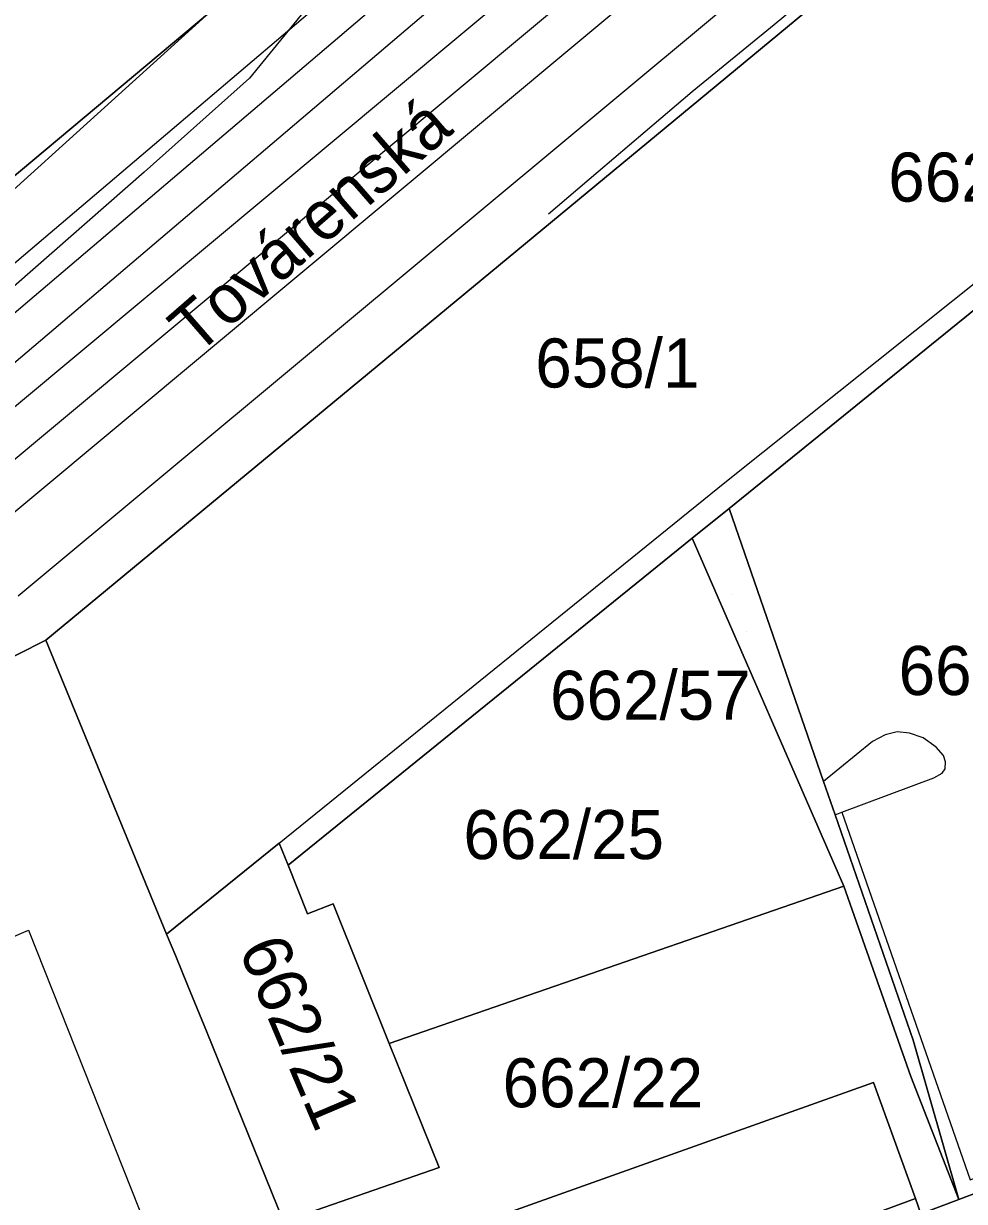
# Model space of a CAD drawing. Extents: x -263423 to -261326, y -1240067 to -1237864.
# Drawn here: x -262924.58 to -262886.21, y -1238913.76 to -1238865.73 of the extents above; entities that cross this region are included whole.
import ezdxf

# ---------------------------------------------------------------- set-up
doc = ezdxf.new("R2010")
doc.units = 0
for name, color, linetype in [('body_kn', 7, 'Continuous'), ('kladpar_druhypozemkov', 7, 'Continuous'), ('kladpar_hranice', 7, 'Continuous'), ('kladpar_parcelnecisla', 7, 'Continuous'), ('kladpar_plochy', 7, 'Continuous'), ('kladpar_sipky', 7, 'Continuous'), ('popisy', 7, 'Continuous'), ('tarchy_linie', 7, 'Continuous'), ('zappar_hrandruhpozemk', 7, 'Continuous')]:
    doc.layers.add(name, color=color, linetype=linetype)

msp = doc.modelspace()

# ---------------------------------------------------------------- linework, layer by layer
at = {"layer": 'body_kn'}
for p, q in [((-262893.97, -1238865.78), (-262893.97, -1238865.78)), ((-262915.37, -1238867.95), (-262915.37, -1238867.95)), ((-262897.32, -1238868.52), (-262897.32, -1238868.52)), ((-262919.66, -1238871.79), (-262919.66, -1238871.79)), ((-262901.15, -1238871.78), (-262901.15, -1238871.78)), ((-262903.18, -1238873.5), (-262903.18, -1238873.5)), ((-262895.98, -1238884.45), (-262895.98, -1238884.45)), ((-262895.81, -1238885.5), (-262895.81, -1238885.5)), ((-262895.81, -1238885.5), (-262895.81, -1238885.5)), ((-262897.32, -1238886.72), (-262897.32, -1238886.72)), ((-262923.68, -1238890.87), (-262923.68, -1238890.87)), ((-262923.68, -1238890.87), (-262923.68, -1238890.87)), ((-262889.96, -1238895.01), (-262889.96, -1238895.01)), ((-262889.45, -1238894.73), (-262889.45, -1238894.73)), ((-262888.96, -1238894.61), (-262888.96, -1238894.61)), ((-262888.46, -1238894.66), (-262888.46, -1238894.66)), ((-262887.9, -1238894.85), (-262887.9, -1238894.85)), ((-262887.37, -1238895.23), (-262887.37, -1238895.23)), ((-262887.07, -1238895.57), (-262887.07, -1238895.57)), ((-262886.99, -1238895.83), (-262886.99, -1238895.83)), ((-262887.47, -1238896.48), (-262887.47, -1238896.48)), ((-262887.13, -1238896.29), (-262887.13, -1238896.29)), ((-262887, -1238896.12), (-262887, -1238896.12)), ((-262891.96, -1238896.63), (-262891.96, -1238896.63)), ((-262891.21, -1238897.89), (-262891.21, -1238897.89)), ((-262891.49, -1238897.99), (-262891.49, -1238897.99)), ((-262891.49, -1238897.99), (-262891.49, -1238897.99)), ((-262914.16, -1238899.15), (-262914.16, -1238899.15)), ((-262914.16, -1238899.15), (-262914.16, -1238899.15)), ((-262913.8, -1238900.05), (-262913.8, -1238900.05)), ((-262913.8, -1238900.05), (-262913.8, -1238900.05)), ((-262891.13, -1238900.9), (-262891.13, -1238900.9)), ((-262911.96, -1238901.62), (-262911.96, -1238901.62)), ((-262913.01, -1238902.03), (-262913.01, -1238902.03)), ((-262924.39, -1238902.7), (-262924.39, -1238902.7)), ((-262918.75, -1238902.86), (-262918.75, -1238902.86)), ((-262918.38, -1238903.76), (-262918.38, -1238903.76)), ((-262918.38, -1238903.76), (-262918.38, -1238903.76)), ((-262917.88, -1238904.97), (-262917.88, -1238904.97)), ((-262917.13, -1238906.82), (-262917.13, -1238906.82)), ((-262909.67, -1238907.32), (-262909.67, -1238907.32)), ((-262888.31, -1238907.19), (-262888.31, -1238907.19)), ((-262889.93, -1238908.91), (-262889.93, -1238908.91)), ((-262889.93, -1238908.91), (-262889.93, -1238908.91)), ((-262888.4, -1238908.66), (-262888.4, -1238908.66)), ((-262907.63, -1238912.38), (-262907.63, -1238912.38)), ((-262888.21, -1238913.64), (-262888.21, -1238913.64)), ((-262886.45, -1238913.68), (-262886.45, -1238913.68))]:
    msp.add_line(p, q, dxfattribs=at)
at = {"layer": 'kladpar_druhypozemkov'}
for p, q in [((-262900.34, -1238878.45), (-262900.34, -1238878.45)), ((-262895.67, -1238889.01), (-262895.67, -1238889.01)), ((-262901.25, -1238897.55), (-262901.25, -1238897.55)), ((-262912.56, -1238906.83), (-262912.56, -1238906.83)), ((-262899.86, -1238907.94), (-262899.86, -1238907.94))]:
    msp.add_line(p, q, dxfattribs=at)
at = {"layer": 'kladpar_hranice'}
for points in [[(-262944.17, -1238826.55), (-262874.82, -1238804.01), (-262873.14, -1238809.3), (-262872.28, -1238812.3), (-262870.99, -1238818.35), (-262870.86, -1238819.24), (-262868.5, -1238825.43), (-262917, -1238865.28), (-262929.84, -1238876.02), (-262935.15, -1238857.86), (-262933.2, -1238857.24), (-262940.88, -1238832.58), (-262942.4, -1238833.08), (-262944.17, -1238826.55)], [(-262930.29, -1238877.3), (-262917, -1238865.28), (-262911.52, -1238861.56), (-262901.32, -1238854.63), (-262895.24, -1238849.41), (-262882.66, -1238838.11), (-262881.45, -1238837.04), (-262876.92, -1238832.98), (-262875.96, -1238832.12), (-262870.61, -1238827.33), (-262868.5, -1238825.43)], [(-262917, -1238865.28), (-262930.29, -1238877.3), (-262933.72, -1238864.98), (-262936.44, -1238854.98), (-262940.32, -1238840.71), (-262942.4, -1238833.08), (-262940.88, -1238832.58), (-262933.2, -1238857.24), (-262935.15, -1238857.86), (-262929.84, -1238876.02), (-262917, -1238865.28)], [(-262886.67, -1238860.26), (-262923.68, -1238890.87), (-262934.12, -1238896.14)], [(-262877.97, -1238865.55), (-262875.76, -1238868.24), (-262877.04, -1238869.31), (-262876.6, -1238869.95), (-262878.3, -1238871.32), (-262880.16, -1238872.83), (-262882.03, -1238874.34), (-262883.21, -1238875.29), (-262883.9, -1238875.85), (-262895.81, -1238885.5), (-262897.32, -1238886.72), (-262913.8, -1238900.05), (-262914.16, -1238899.15), (-262918.75, -1238902.86), (-262923.68, -1238890.87), (-262886.67, -1238860.26), (-262886.45, -1238860.08), (-262880.83, -1238866.88), (-262878.43, -1238864.97), (-262877.97, -1238865.55)], [(-262883.9, -1238875.85), (-262880.65, -1238880.22), (-262878.68, -1238886.02), (-262878.59, -1238886.28), (-262877.95, -1238888.19), (-262876.61, -1238887.72), (-262871.46, -1238900.85), (-262871.39, -1238901.13), (-262871.46, -1238901.48), (-262871.78, -1238901.77), (-262869.64, -1238907.24), (-262872.42, -1238908.33), (-262875.94, -1238909.62), (-262875.98, -1238909.64), (-262879.1, -1238910.89), (-262879.2, -1238910.93), (-262883.01, -1238912.38), (-262886.45, -1238913.68), (-262888.31, -1238907.19), (-262891.49, -1238897.99), (-262891.96, -1238896.63), (-262895.81, -1238885.5), (-262883.9, -1238875.85)], [(-262895.81, -1238885.5), (-262891.96, -1238896.63), (-262891.49, -1238897.99), (-262888.31, -1238907.19), (-262886.45, -1238913.68), (-262888.4, -1238908.66), (-262891.13, -1238900.9), (-262897.32, -1238886.72), (-262895.81, -1238885.5)], [(-262913.8, -1238900.05), (-262897.32, -1238886.72), (-262891.13, -1238900.9), (-262909.67, -1238907.32), (-262911.96, -1238901.62), (-262913.01, -1238902.03), (-262913.8, -1238900.05)], [(-262923.68, -1238890.87), (-262918.75, -1238902.86), (-262918.38, -1238903.76), (-262917.88, -1238904.97), (-262917.13, -1238906.82), (-262913.99, -1238914.58), (-262913.32, -1238916.25), (-262913.77, -1238916.44), (-262913.39, -1238917.27), (-262911.58, -1238921.67), (-262940.01, -1238932.67), (-262955.08, -1238937.34), (-262958.62, -1238926.12), (-262959.12, -1238926.25), (-262959.5, -1238925.03), (-262958.92, -1238924.91), (-262960.04, -1238921.41), (-262960.49, -1238921.53), (-262960.92, -1238920.32), (-262960.41, -1238920.19), (-262964.08, -1238908.91), (-262934.12, -1238896.14), (-262923.68, -1238890.87)], [(-262918.38, -1238903.76), (-262918.75, -1238902.86), (-262914.16, -1238899.15), (-262913.8, -1238900.05), (-262913.01, -1238902.03), (-262911.96, -1238901.62), (-262909.67, -1238907.32), (-262907.63, -1238912.38), (-262913.99, -1238914.58), (-262917.13, -1238906.82), (-262917.88, -1238904.97), (-262918.38, -1238903.76)], [(-262913.99, -1238914.58), (-262907.63, -1238912.38), (-262909.67, -1238907.32), (-262891.13, -1238900.9), (-262888.4, -1238908.66), (-262886.45, -1238913.68), (-262888, -1238914.27), (-262888.21, -1238913.64), (-262889.93, -1238908.91), (-262913.39, -1238917.27), (-262913.77, -1238916.44), (-262913.32, -1238916.25), (-262913.99, -1238914.58)], [(-262889.93, -1238908.91), (-262888.21, -1238913.64), (-262900.52, -1238918.19), (-262906.69, -1238919.8), (-262911.58, -1238921.67), (-262913.39, -1238917.27), (-262889.93, -1238908.91)], [(-262940.01, -1238932.67), (-262911.58, -1238921.67), (-262906.69, -1238919.8), (-262900.52, -1238918.19), (-262888.21, -1238913.64), (-262888, -1238914.27), (-262886.45, -1238913.68), (-262883.01, -1238912.38), (-262879.2, -1238910.93), (-262879.1, -1238910.89)]]:
    msp.add_lwpolyline(points, dxfattribs=at)
at = {"layer": 'kladpar_plochy'}
for points in [[(-262944.17, -1238826.55), (-262874.82, -1238804.01), (-262873.14, -1238809.3), (-262872.28, -1238812.3), (-262870.99, -1238818.35), (-262870.86, -1238819.24), (-262868.5, -1238825.43), (-262917, -1238865.28), (-262929.84, -1238876.02), (-262935.15, -1238857.86), (-262933.2, -1238857.24), (-262940.88, -1238832.58), (-262942.4, -1238833.08)], [(-262917, -1238865.28), (-262930.29, -1238877.3), (-262933.72, -1238864.98), (-262936.44, -1238854.98), (-262940.32, -1238840.71), (-262942.4, -1238833.08), (-262940.88, -1238832.58), (-262933.2, -1238857.24), (-262935.15, -1238857.86), (-262929.84, -1238876.02)], [(-262877.97, -1238865.55), (-262875.76, -1238868.24), (-262877.04, -1238869.31), (-262876.6, -1238869.95), (-262878.3, -1238871.32), (-262880.16, -1238872.83), (-262882.03, -1238874.34), (-262883.21, -1238875.29), (-262883.9, -1238875.85), (-262895.81, -1238885.5), (-262897.32, -1238886.72), (-262913.8, -1238900.05), (-262914.16, -1238899.15), (-262918.75, -1238902.86), (-262923.68, -1238890.87), (-262886.67, -1238860.26), (-262886.45, -1238860.08), (-262880.83, -1238866.88), (-262878.43, -1238864.97)], [(-262883.9, -1238875.85), (-262880.65, -1238880.22), (-262878.68, -1238886.02), (-262878.59, -1238886.28), (-262877.95, -1238888.19), (-262876.61, -1238887.72), (-262871.46, -1238900.85), (-262871.39, -1238901.13), (-262871.46, -1238901.48), (-262871.78, -1238901.77), (-262869.64, -1238907.24), (-262872.42, -1238908.33), (-262875.94, -1238909.62), (-262875.98, -1238909.64), (-262879.1, -1238910.89), (-262879.2, -1238910.93), (-262883.01, -1238912.38), (-262886.45, -1238913.68), (-262888.31, -1238907.19), (-262891.49, -1238897.99), (-262891.96, -1238896.63), (-262895.81, -1238885.5)], [(-262895.81, -1238885.5), (-262891.96, -1238896.63), (-262891.49, -1238897.99), (-262888.31, -1238907.19), (-262886.45, -1238913.68), (-262888.4, -1238908.66), (-262891.13, -1238900.9), (-262897.32, -1238886.72)], [(-262913.8, -1238900.05), (-262897.32, -1238886.72), (-262891.13, -1238900.9), (-262909.67, -1238907.32), (-262911.96, -1238901.62), (-262913.01, -1238902.03)], [(-262923.68, -1238890.87), (-262918.75, -1238902.86), (-262918.38, -1238903.76), (-262917.88, -1238904.97), (-262917.13, -1238906.82), (-262913.99, -1238914.58), (-262913.32, -1238916.25), (-262913.77, -1238916.44), (-262913.39, -1238917.27), (-262911.58, -1238921.67), (-262940.01, -1238932.67), (-262955.08, -1238937.34), (-262958.62, -1238926.12), (-262959.12, -1238926.25), (-262959.5, -1238925.03), (-262958.92, -1238924.91), (-262960.04, -1238921.41), (-262960.49, -1238921.53), (-262960.92, -1238920.32), (-262960.41, -1238920.19), (-262964.08, -1238908.91), (-262934.12, -1238896.14)], [(-262918.38, -1238903.76), (-262918.75, -1238902.86), (-262914.16, -1238899.15), (-262913.8, -1238900.05), (-262913.01, -1238902.03), (-262911.96, -1238901.62), (-262909.67, -1238907.32), (-262907.63, -1238912.38), (-262913.99, -1238914.58), (-262917.13, -1238906.82), (-262917.88, -1238904.97)], [(-262913.99, -1238914.58), (-262907.63, -1238912.38), (-262909.67, -1238907.32), (-262891.13, -1238900.9), (-262888.4, -1238908.66), (-262886.45, -1238913.68), (-262888, -1238914.27), (-262888.21, -1238913.64), (-262889.93, -1238908.91), (-262913.39, -1238917.27), (-262913.77, -1238916.44), (-262913.32, -1238916.25)], [(-262889.93, -1238908.91), (-262888.21, -1238913.64), (-262900.52, -1238918.19), (-262906.69, -1238919.8), (-262911.58, -1238921.67), (-262913.39, -1238917.27)]]:
    msp.add_lwpolyline(points, close=True, dxfattribs=at)
for points in [[(-262886.67, -1238860.26), (-262923.68, -1238890.87), (-262934.12, -1238896.14)], [(-262930.29, -1238877.3), (-262917, -1238865.28)], [(-262940.01, -1238932.67), (-262911.58, -1238921.67), (-262906.69, -1238919.8), (-262900.52, -1238918.19), (-262888.21, -1238913.64), (-262888, -1238914.27), (-262886.45, -1238913.68), (-262883.01, -1238912.38), (-262879.2, -1238910.93), (-262879.1, -1238910.89), (-262875.98, -1238909.64), (-262875.94, -1238909.62), (-262872.42, -1238908.33), (-262869.64, -1238907.24), (-262868.73, -1238906.88), (-262867.97, -1238906.58), (-262866.41, -1238910.91), (-262866.08, -1238911.8)]]:
    msp.add_lwpolyline(points, dxfattribs=at)
at = {"layer": 'kladpar_sipky'}
msp.add_line((-262895.12, -1238890.53), (-262895.12, -1238890.53), dxfattribs=at)
at = {"layer": 'tarchy_linie'}
for points in [[(-262929.67, -1238879.5), (-262899.88, -1238854.17), (-262871.05, -1238827.73), (-262870.61, -1238827.33), (-262868.5, -1238825.43), (-262856.82, -1238814.88), (-262857.13, -1238814.16), (-262852.11, -1238808.69), (-262849.52, -1238804.42), (-262852.21, -1238802.56), (-262859.72, -1238797.28), (-262989.8, -1238838.58)], [(-262847.38, -1238803.89), (-262850.86, -1238809.63), (-262860.61, -1238820.25), (-262898.85, -1238855.33), (-262951.29, -1238899.92), (-262971.24, -1238908.22)], [(-262929.97, -1238885.53), (-262888.96, -1238851.32), (-262846.08, -1238815.52), (-262843.96, -1238818.06), (-262886.84, -1238853.86), (-262928.27, -1238888.41)], [(-262846.17, -1238817.75), (-262887.9, -1238852.59), (-262929.12, -1238886.97), (-262972.82, -1238903.77)], [(-262882.15, -1238855.86), (-262884.82, -1238858.09), (-262889.25, -1238861.85), (-262893.97, -1238865.78), (-262897.32, -1238868.52), (-262901.15, -1238871.78), (-262903.18, -1238873.5)], [(-262897.82, -1238856.49), (-262933.63, -1238886.93)]]:
    msp.add_lwpolyline(points, dxfattribs=at)
at = {"layer": 'zappar_hrandruhpozemk'}
for p, q in [((-262885.46, -1238856.28), (-262924.81, -1238889.08)), ((-262895.98, -1238884.45), (-262877.04, -1238869.31)), ((-262919.66, -1238871.79), (-262929.44, -1238880.34)), ((-262914.16, -1238899.15), (-262895.98, -1238884.45)), ((-262891.21, -1238897.89), (-262887.47, -1238896.48)), ((-262891.49, -1238897.99), (-262891.21, -1238897.89))]:
    msp.add_line(p, q, dxfattribs=at)
for points in [[(-262911.52, -1238861.56), (-262912.72, -1238864.7), (-262915.37, -1238867.95), (-262919.66, -1238871.79)], [(-262891.21, -1238897.89), (-262885.98, -1238912.88), (-262876.39, -1238909.31), (-262878.26, -1238903.56), (-262873.49, -1238901.99), (-262877.99, -1238888.92)], [(-262887.47, -1238896.48), (-262887.13, -1238896.29), (-262887, -1238896.12), (-262886.99, -1238895.83), (-262887.07, -1238895.57), (-262887.37, -1238895.23), (-262887.9, -1238894.85), (-262888.46, -1238894.66), (-262888.96, -1238894.61), (-262889.45, -1238894.73), (-262889.96, -1238895.01), (-262891.96, -1238896.63)], [(-262946.47, -1238912.21), (-262924.39, -1238902.7), (-262918.59, -1238917.3)]]:
    msp.add_lwpolyline(points, dxfattribs=at)

# ---------------------------------------------------------------- texts
at = {"layer": 'kladpar_parcelnecisla'}
for s, p in [('662/56', (-262889.322, -1238872.99)), ('658/1', (-262903.716, -1238880.57)), ('662/47', (-262888.899, -1238893.11)), ('662/57', (-262903.114, -1238894.12)), ('662/25', (-262906.648, -1238899.8)), ('662/22', (-262905.05, -1238909.92))]:
    msp.add_text(s, height=2, dxfattribs=at).set_placement(p)
msp.add_text('662/21', height=2, rotation=293, dxfattribs=at).set_placement((-262915.833, -1238903.464))
at = {"layer": 'popisy'}
msp.add_text('Továrenská', height=2, rotation=41, dxfattribs=at).set_placement((-262917.533, -1238879.3))

doc.saveas('drawing.dxf')
